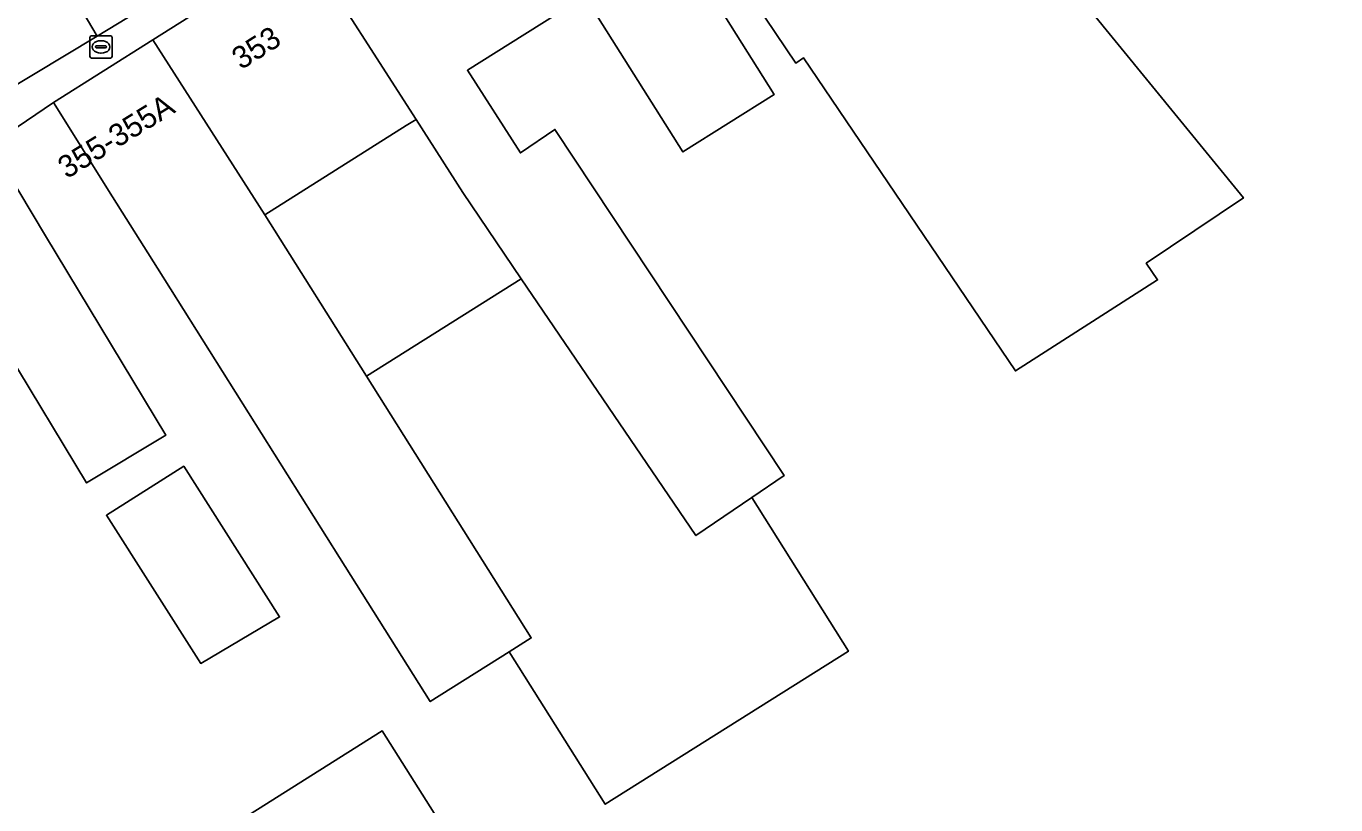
# Model space of a CAD drawing. Extents: x 159817 to 160765, y 380688 to 381638.
# Drawn here: x 160002.2 to 160061, y 381488.9 to 381523.9 of the extents above; entities that cross this region are included whole.
import ezdxf

# ---------------------------------------------------------------- set-up
doc = ezdxf.new("R2010")
doc.units = 0
for name, color, linetype in [('IMGEO_Brandkraan', 7, 'Continuous'), ('IMGEO_Erf', 7, 'Continuous'), ('IMGEO_Pand', 7, 'Continuous'), ('IMGEO_Pand_nummerreeks', 7, 'Continuous'), ('IMGEO_Rijbaan_lokaal_gesloten', 7, 'Continuous'), ('IMGEO_Voetpad_open', 7, 'Continuous')]:
    doc.layers.add(name, color=color, linetype=linetype)

msp = doc.modelspace()

# ---------------------------------------------------------------- linework, layer by layer
at = {"layer": 'IMGEO_Brandkraan'}
for p, q in [((160005.025, 381522.533), (160005.025, 381523.385)), ((160005.1, 381523.459), (160005.952, 381523.459)), ((160005.284, 381522.953), (160005.284, 381522.965)), ((160005.722, 381522.916), (160005.324, 381522.916)), ((160005.327, 381523.002), (160005.725, 381523.002)), ((160005.513, 381523.239), (160005.538, 381523.239)), ((160005.768, 381522.965), (160005.768, 381522.953)), ((160006.026, 381523.385), (160006.026, 381522.533)), ((160005.952, 381522.459), (160005.1, 381522.459)), ((160005.536, 381522.679), (160005.511, 381522.679))]:
    msp.add_line(p, q, dxfattribs=at)
for points in [[(160005.025, 381522.533), (160005.025, 381523.385)], [(160005.1, 381523.459), (160005.952, 381523.459)], [(160006.026, 381523.385), (160006.026, 381522.533)], [(160005.952, 381522.459), (160005.1, 381522.459)]]:
    msp.add_lwpolyline(points, dxfattribs=at)
for centre, radius, start, end in [((160005.102, 381523.383), 0.0765, 91.55205, 178.44795), ((160005.102, 381523.383), 0.0765, 91.55205, 178.44795), ((160005.324, 381522.962), 0.0403, 85.87752, 175.75265), ((160005.321, 381522.952), 0.0366, 178.93798, 274.71019), ((160005.725, 381522.959), 0.043, 264.86636, 352.45326), ((160005.729, 381522.964), 0.0386, 1.73085, 96.63898), ((160005.95, 381523.383), 0.0765, 1.55205, 88.44795), ((160005.95, 381523.383), 0.0765, 1.55205, 88.44795), ((160005.102, 381522.535), 0.0765, 181.55205, 268.44795), ((160005.102, 381522.535), 0.0765, 181.55205, 268.44795), ((160005.95, 381522.535), 0.0765, 271.55205, 358.44795), ((160005.95, 381522.535), 0.0765, 271.55205, 358.44795)]:
    msp.add_arc(centre, radius, start, end, dxfattribs=at)
for centre, major_axis, ratio, start_param, end_param in [((160005.512, 381522.959), (-0.387, 0.002), 0.722429, 4.712389, 7.853982), ((160005.537, 381522.959), (-0.39, 0.002), 0.717154, 1.570796, 4.712389)]:
    msp.add_ellipse(centre, major_axis=major_axis, ratio=ratio, start_param=start_param, end_param=end_param, dxfattribs=at)
at = {"layer": 'IMGEO_Erf'}
for points in [[(160044.202, 381531.699), (160056.874, 381516.17), (160052.51, 381513.232), (160053.016, 381512.481), (160046.627, 381508.396), (160037.103, 381522.461), (160036.757, 381522.228), (160031.703, 381529.731)], [(160029.382, 381530.994), (160035.788, 381520.822), (160031.683, 381518.237), (160027.275, 381525.235), (160021.998, 381521.911), (160024.38, 381518.196), (160025.929, 381519.252), (160036.236, 381503.697), (160034.773, 381502.7), (160039.123, 381495.791), (160028.194, 381488.91), (160023.877, 381495.766), (160020.325, 381493.529), (160016.251, 381500), (160008.062, 381513.006), (160006.05, 381516.226), (160003.39, 381520.454), (160000.573, 381518.549), (160003.033, 381514.469), (160008.438, 381505.504), (160004.88, 381503.359), (160001.299, 381509.3)], [(160011.015, 381487.705), (160018.16, 381492.216), (160027.791, 381476.962)]]:
    msp.add_lwpolyline(points, dxfattribs=at)
for points in [[(160012.891, 381515.416), (160017.462, 381508.151), (160024.413, 381512.525), (160021.789, 381516.419), (160019.688, 381519.696), (160019.25, 381519.42)], [(160010.01, 381495.246), (160005.773, 381501.901), (160009.243, 381504.11), (160013.556, 381497.336)]]:
    msp.add_lwpolyline(points, close=True, dxfattribs=at)
at = {"layer": 'IMGEO_Pand'}
for points in [[(160044.202, 381531.699), (160041.112, 381535.824), (160038.115, 381539.825), (160028.91, 381533.878), (160031.703, 381529.731), (160036.757, 381522.228), (160037.103, 381522.461), (160046.627, 381508.396), (160053.016, 381512.481), (160052.51, 381513.232), (160056.874, 381516.17)], [(160027.275, 381525.235), (160031.683, 381518.237), (160035.788, 381520.822), (160029.382, 381530.994), (160027.93, 381533.3), (160026.718, 381535.224), (160014.641, 381527.565), (160019.688, 381519.696), (160021.789, 381516.419), (160024.413, 381512.525), (160032.263, 381500.989), (160034.773, 381502.7), (160036.236, 381503.697), (160025.929, 381519.252), (160024.38, 381518.196), (160021.998, 381521.911)], [(160014.641, 381527.565), (160014.041, 381527.185), (160007.851, 381523.273), (160012.891, 381515.416), (160019.25, 381519.42), (160019.688, 381519.696)], [(160012.891, 381515.416), (160007.851, 381523.273), (160003.39, 381520.454), (160006.05, 381516.226), (160008.062, 381513.006), (160016.251, 381500), (160020.325, 381493.529), (160023.877, 381495.766), (160024.864, 381496.387), (160017.462, 381508.151)], [(159993.462, 381514.491), (159997.728, 381507.415), (159997.853, 381507.222), (160000, 381508.517), (160001.299, 381509.3), (160004.88, 381503.359), (160008.438, 381505.504), (160003.033, 381514.469), (160000.573, 381518.549), (160000.452, 381518.75), (160000, 381518.475)], [(160017.462, 381508.151), (160024.864, 381496.387), (160023.877, 381495.766), (160028.194, 381488.91), (160039.123, 381495.791), (160034.773, 381502.7), (160032.263, 381500.989), (160024.413, 381512.525)], [(160009.243, 381504.11), (160005.773, 381501.901), (160010.01, 381495.246), (160013.556, 381497.336)], [(160011.015, 381487.705), (160020.806, 381472.199), (160027.791, 381476.962), (160018.16, 381492.216)]]:
    msp.add_lwpolyline(points, close=True, dxfattribs=at)
at = {"layer": 'IMGEO_Rijbaan_lokaal_gesloten'}
for points in [[(160112.881, 381594.842), (160082.43, 381574.817), (160053.944, 381556.307), (160029.796, 381540.829), (160007.612, 381526.743), (160004.479, 381524.903), (160005.352, 381523.447), (160008.094, 381525.124), (160011.607, 381527.279), (160015.114, 381529.478), (160015.964, 381530.015), (160025.094, 381535.855), (160026.107, 381536.518), (160029.867, 381538.931), (160042.646, 381547.078), (160046.466, 381549.511), (160049.671, 381551.552), (160068.295, 381563.576), (160086.868, 381575.798), (160104.583, 381587.419)], [(160002.872, 381527.582), (159986.055, 381517.88), (159987.706, 381515.056), (159988.557, 381513.599), (159998.058, 381519.1), (160000, 381520.239), (160001.104, 381520.886), (160005.352, 381523.447), (160004.479, 381524.903), (160002.872, 381527.582)]]:
    msp.add_lwpolyline(points, dxfattribs=at)
at = {"layer": 'IMGEO_Voetpad_open'}
msp.add_lwpolyline([(160008.094, 381525.124), (160005.352, 381523.447), (160001.104, 381520.886), (160000, 381520.239), (159998.058, 381519.1), (159988.557, 381513.599), (159987.48, 381512.983), (159986.624, 381512.501), (159987.549, 381510.887), (159993.462, 381514.491), (160000, 381518.475), (160000.452, 381518.75), (160000.573, 381518.549), (160003.39, 381520.454), (160007.851, 381523.273), (160014.041, 381527.185)], dxfattribs=at)

# ---------------------------------------------------------------- texts
at = {"layer": 'IMGEO_Pand_nummerreeks'}
for s, rotation, p in [('353', 32.44147, (160011.823, 381521.906)), ('355-355A', 31.61736, (160003.99, 381517.005))]:
    msp.add_text(s, height=1, rotation=rotation, dxfattribs=at).set_placement(p)

doc.saveas('drawing.dxf')
